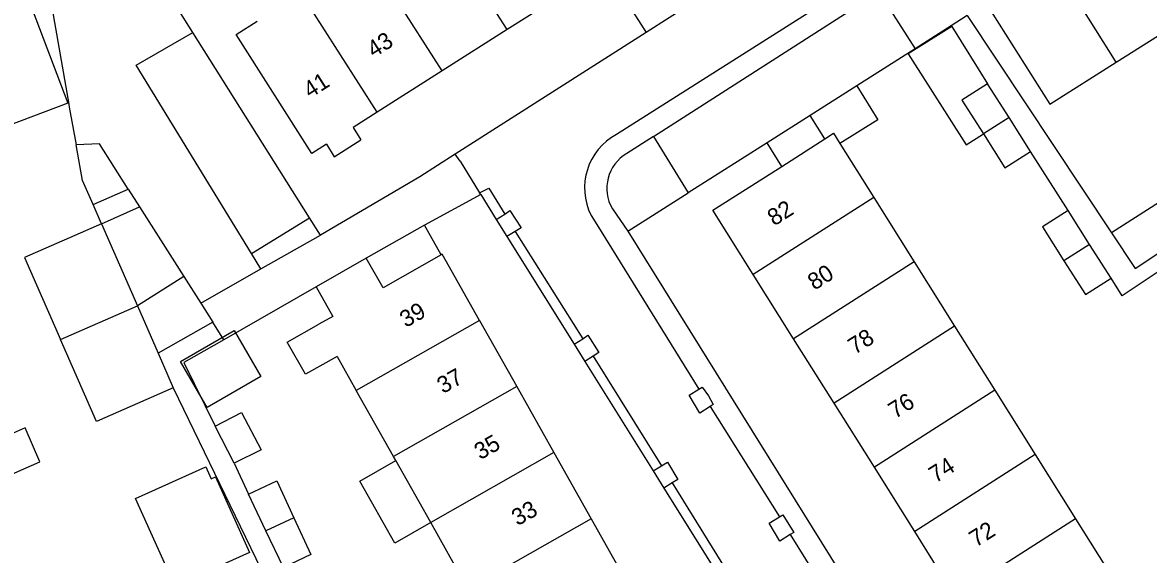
# Model space of a CAD drawing. Extents: x 194485 to 197793, y 468269 to 470822.
# Drawn here: x 195753.4 to 195834.5, y 469900.6 to 469938.8 of the extents above; entities that cross this region are included whole.
import ezdxf

# ---------------------------------------------------------------- set-up
doc = ezdxf.new("R2010")
doc.units = 0
for name, color, linetype in [('BGT grensvlak gebouwinstallatie plus 1', 7, 'Continuous'), ('BGT grensvlak onbegroeid terreindeel', 7, 'Continuous'), ('BGT grensvlak overig bouwwerk uitbreiding populatie', 7, 'Continuous'), ('BGT grensvlak pand op maaiveld', 7, 'Continuous'), ('BGT grensvlak pand op maaiveld LR', 7, 'Continuous'), ('BGT grensvlak wegdeel', 7, 'Continuous'), ('BGT tekst huisnummerreeks', 7, 'Continuous')]:
    doc.layers.add(name, color=color, linetype=linetype)

msp = doc.modelspace()

# ---------------------------------------------------------------- linework, layer by layer
at = {"layer": 'BGT grensvlak gebouwinstallatie plus 1'}
for p, q in [((195820.332, 469938.538), (195817.203, 469936.564)), ((195820.332, 469938.538), (195822.91, 469934.419)), ((195817.203, 469936.564), (195821.362, 469930.022)), ((195813.489, 469934.268), (195810.135, 469932.14)), ((195813.489, 469934.268), (195815.015, 469931.825)), ((195810.135, 469932.14), (195807.037, 469930.175)), ((195811.188, 469930.453), (195810.135, 469932.14)), ((195815.015, 469931.825), (195812.278, 469930.115)), ((195821.362, 469930.022), (195822.615, 469930.812)), ((195808.089, 469928.475), (195807.037, 469930.175)), ((195835.289, 469925.891), (195831.84, 469923.689)), ((195782.358, 469924.242), (195778.164, 469921.863)), ((195783.568, 469922.109), (195782.358, 469924.242)), ((195777.689, 469905.823), (195780.293, 469907.3)), ((195780.211, 469901.375), (195777.689, 469905.823)), ((195782.805, 469902.846), (195780.211, 469901.375))]:
    msp.add_line(p, q, dxfattribs=at)
for points in [[(195831.84, 469923.689), (195833.549, 469921.118), (195836.91, 469923.352)], [(195764.794, 469914.424), (195768.649, 469916.654), (195770.562, 469913.347), (195766.707, 469911.118), (195764.794, 469914.424)]]:
    msp.add_lwpolyline(points, dxfattribs=at)
at = {"layer": 'BGT grensvlak onbegroeid terreindeel'}
for p, q in [((195757.727, 469927.461), (195757.263, 469930.018)), ((195758.488, 469925.724), (195757.727, 469927.461)), ((195796.992, 469923.8), (195801.35, 469926.566)), ((195787.522, 469924.658), (195788.298, 469923.417)), ((195793.129, 469915.685), (195793.911, 469914.434)), ((195798.822, 469906.575), (195799.602, 469905.326))]:
    msp.add_line(p, q, dxfattribs=at)
at = {"layer": 'BGT grensvlak overig bouwwerk uitbreiding populatie'}
msp.add_lwpolyline([(195753.594, 469909.662), (195751.184, 469908.613), (195752.246, 469906.171), (195754.656, 469907.219), (195753.594, 469909.662)], dxfattribs=at)
at = {"layer": 'BGT grensvlak pand op maaiveld'}
for p, q in [((195832.183, 469935.97), (195836.748, 469938.848)), ((195788.311, 469938.318), (195783.624, 469935.345)), ((195783.624, 469935.345), (195778.939, 469932.372)), ((195824.458, 469931.984), (195822.91, 469934.419)), ((195778.939, 469932.372), (195777.214, 469931.277)), ((195826.006, 469929.549), (195824.458, 469931.984)), ((195777.214, 469931.277), (195777.778, 469930.388)), ((195775.859, 469929.17), (195777.778, 469930.388)), ((195808.089, 469928.475), (195811.188, 469930.453)), ((195775.294, 469930.059), (195775.859, 469929.17)), ((195812.278, 469930.115), (195814.721, 469926.23)), ((195814.721, 469926.23), (195817.627, 469921.607)), ((195830.26, 469922.857), (195828.715, 469925.288)), ((195759.09, 469924.35), (195753.549, 469921.922)), ((195759.09, 469924.35), (195761.678, 469918.442)), ((195831.805, 469920.426), (195830.26, 469922.857)), ((195753.549, 469921.922), (195756.137, 469916.014)), ((195778.164, 469921.863), (195774.548, 469919.813)), ((195779.373, 469919.73), (195778.164, 469921.863)), ((195783.568, 469922.109), (195779.373, 469919.73)), ((195817.627, 469921.607), (195820.533, 469916.985)), ((195808.946, 469916.067), (195806.039, 469920.689)), ((195774.548, 469919.813), (195775.758, 469917.68)), ((195761.678, 469918.442), (195763.169, 469915.041)), ((195775.758, 469917.68), (195774.759, 469917.114)), ((195786.317, 469917.391), (195789.001, 469912.637)), ((195820.533, 469916.985), (195823.44, 469912.363)), ((195758.725, 469910.106), (195756.137, 469916.014)), ((195811.853, 469911.445), (195808.946, 469916.067)), ((195763.169, 469915.041), (195764.267, 469912.534)), ((195776.062, 469914.804), (195777.441, 469912.358)), ((195764.267, 469912.534), (195758.725, 469910.106)), ((195789.001, 469912.637), (195791.685, 469907.881)), ((195780.123, 469907.602), (195777.441, 469912.358)), ((195823.44, 469912.363), (195826.346, 469907.74)), ((195814.76, 469906.823), (195811.853, 469911.445)), ((195767.288, 469909.792), (195769.169, 469910.762)), ((195768.639, 469907.119), (195767.288, 469909.792)), ((195791.685, 469907.881), (195794.369, 469903.127)), ((195826.346, 469907.74), (195829.252, 469903.118)), ((195780.293, 469907.3), (195780.123, 469907.602)), ((195782.805, 469902.846), (195780.293, 469907.3)), ((195767.3, 469906.13), (195769.748, 469900.69)), ((195817.667, 469902.201), (195814.76, 469906.823)), ((195770.941, 469902.258), (195769.685, 469904.892)), ((195785.487, 469898.09), (195782.805, 469902.846)), ((195794.369, 469903.127), (195797.053, 469898.372)), ((195829.252, 469903.118), (195832.159, 469898.496)), ((195772.197, 469899.624), (195770.941, 469902.258)), ((195820.574, 469897.58), (195817.667, 469902.201))]:
    msp.add_line(p, q, dxfattribs=at)
for points in [[(195789.869, 469946.059), (195792.939, 469941.255), (195788.311, 469938.318)], [(195826.725, 469944.619), (195821.934, 469941.595), (195827.397, 469932.952), (195832.183, 469935.97)], [(195748.685, 469938.553), (195753.829, 469940.499), (195756.659, 469933.016), (195751.515, 469931.07), (195748.685, 469938.553)], [(195775.294, 469930.059), (195774.252, 469929.398), (195768.788, 469937.955), (195770.303, 469938.927)], [(195822.91, 469934.419), (195821.067, 469933.247), (195822.615, 469930.812)], [(195811.188, 469930.453), (195811.814, 469930.852), (195812.278, 469930.115)], [(195822.615, 469930.812), (195824.163, 469928.377), (195826.006, 469929.549)], [(195806.039, 469920.689), (195803.132, 469925.311), (195808.089, 469928.475)], [(195828.715, 469925.288), (195826.872, 469924.116), (195828.417, 469921.685)], [(195786.317, 469917.391), (195783.633, 469922.146), (195783.568, 469922.109)], [(195828.417, 469921.685), (195829.962, 469919.254), (195831.805, 469920.426)], [(195776.062, 469914.804), (195773.779, 469913.516), (195772.476, 469915.827), (195774.759, 469917.114)], [(195769.169, 469910.762), (195770.585, 469908.09), (195768.639, 469907.119)], [(195769.748, 469900.69), (195765.604, 469898.825), (195765.523, 469899.006), (195764.304, 469898.458), (195761.551, 469904.576), (195766.6, 469906.847), (195766.986, 469905.988), (195767.3, 469906.13)], [(195769.685, 469904.892), (195771.719, 469905.851), (195772.95, 469903.198)], [(195772.95, 469903.198), (195774.181, 469900.544), (195772.197, 469899.624)]]:
    msp.add_lwpolyline(points, dxfattribs=at)
at = {"layer": 'BGT grensvlak pand op maaiveld LR'}
for p, q in [((195788.311, 469938.318), (195782.845, 469946.879)), ((195832.183, 469935.97), (195826.725, 469944.619)), ((195783.624, 469935.345), (195778.131, 469943.948)), ((195778.939, 469932.372), (195773.46, 469940.951)), ((195824.458, 469931.984), (195822.615, 469930.812)), ((195814.721, 469926.23), (195806.039, 469920.689)), ((195830.26, 469922.857), (195828.417, 469921.685)), ((195817.627, 469921.607), (195808.946, 469916.067)), ((195756.137, 469916.014), (195761.678, 469918.442)), ((195786.317, 469917.391), (195777.441, 469912.358)), ((195820.533, 469916.985), (195811.853, 469911.445)), ((195789.001, 469912.637), (195780.123, 469907.602)), ((195823.44, 469912.363), (195814.76, 469906.823)), ((195791.685, 469907.881), (195782.805, 469902.846)), ((195826.346, 469907.74), (195817.667, 469902.201)), ((195772.95, 469903.198), (195770.941, 469902.258)), ((195794.369, 469903.127), (195785.487, 469898.09)), ((195829.252, 469903.118), (195820.574, 469897.58))]:
    msp.add_line(p, q, dxfattribs=at)
at = {"layer": 'BGT grensvlak wegdeel'}
for p, q in [((195818.282, 469944.764), (195796.194, 469930.766)), ((195801.634, 469940.215), (195798.318, 469938.108)), ((195797.165, 469939.902), (195798.318, 469938.108)), ((195821.449, 469939.319), (195820.3, 469938.59)), ((195821.449, 469939.319), (195831.84, 469923.689)), ((195820.3, 469938.59), (195817.688, 469936.933)), ((195820.332, 469938.538), (195820.3, 469938.59)), ((195774.074, 469924.779), (195765.668, 469938.11)), ((195798.318, 469938.108), (195784.573, 469929.34)), ((195817.688, 469936.933), (195813.489, 469934.268)), ((195798.851, 469930.631), (195796.928, 469929.4)), ((195798.851, 469930.631), (195801.35, 469926.566)), ((195807.037, 469930.175), (195801.35, 469926.566)), ((195828.715, 469925.288), (195826.006, 469929.549)), ((195784.923, 469928.858), (195784.573, 469929.34)), ((195784.923, 469928.858), (195786.326, 469926.575)), ((195758.488, 469925.724), (195761.021, 469926.834)), ((195761.021, 469926.834), (195761.836, 469925.553)), ((195786.41, 469926.438), (195782.358, 469924.242)), ((195786.41, 469926.438), (195786.326, 469926.575)), ((195786.41, 469926.438), (195787.522, 469924.658)), ((195759.09, 469924.35), (195758.488, 469925.724)), ((195759.09, 469924.35), (195761.836, 469925.553)), ((195761.836, 469925.553), (195765.021, 469920.555)), ((195769.886, 469922.211), (195774.074, 469924.779)), ((195774.861, 469923.532), (195774.074, 469924.779)), ((195787.522, 469924.658), (195788.152, 469925.024)), ((195795.888, 469925.416), (195796.992, 469923.8)), ((195770.574, 469921.09), (195774.861, 469923.532)), ((195788.877, 469923.776), (195788.298, 469923.417)), ((195788.298, 469923.417), (195793.129, 469915.685)), ((195788.877, 469923.776), (195793.757, 469916.071)), ((195770.574, 469921.09), (195769.886, 469922.211)), ((195766.25, 469918.627), (195770.574, 469921.09)), ((195765.021, 469920.555), (195761.678, 469918.442)), ((195765.021, 469920.555), (195766.25, 469918.627)), ((195774.548, 469919.813), (195767.896, 469915.996)), ((195766.25, 469918.627), (195767.113, 469917.266)), ((195767.113, 469917.266), (195763.169, 469915.041)), ((195767.896, 469915.996), (195767.113, 469917.266)), ((195793.129, 469915.685), (195793.757, 469916.071)), ((195794.502, 469914.814), (195793.911, 469914.434)), ((195793.911, 469914.434), (195798.822, 469906.575)), ((195794.502, 469914.814), (195799.419, 469906.925)), ((195764.267, 469912.534), (195779.696, 469880.76)), ((195802.943, 469911.199), (195807.928, 469903.262)), ((195768.639, 469907.119), (195769.685, 469904.892)), ((195798.822, 469906.575), (195799.419, 469906.925)), ((195800.205, 469905.699), (195799.602, 469905.326)), ((195799.602, 469905.326), (195804.651, 469897.247)), ((195800.205, 469905.699), (195805.219, 469897.6))]:
    msp.add_line(p, q, dxfattribs=at)
for points in [[(195765.668, 469938.11), (195757.499, 469951.063), (195753.765, 469949.72), (195754.165, 469947.607), (195756.732, 469932.941), (195756.77, 469932.739), (195757.263, 469930.018)], [(195798.851, 469930.631), (195815.085, 469941.019), (195817.688, 469936.933)], [(195769.886, 469922.211), (195761.589, 469935.743), (195765.668, 469938.11)], [(195761.021, 469926.834), (195758.941, 469930.097), (195757.263, 469930.018)], [(195784.573, 469929.34), (195782.031, 469927.718), (195774.861, 469923.532)], [(195786.326, 469926.575), (195786.996, 469926.896), (195788.152, 469925.024)], [(195788.152, 469925.024), (195788.509, 469925.292), (195789.309, 469924.043), (195788.877, 469923.776)], [(195794.355, 469924.948), (195794.779, 469924.297), (195802.127, 469912.453)], [(195796.992, 469923.8), (195815.407, 469894.242), (195816.743, 469895.082), (195834.984, 469866.144)], [(195838.594, 469919.22), (195836.789, 469921.935), (195832.611, 469919.158), (195831.805, 469920.426)], [(195767.896, 469915.996), (195765.031, 469914.363), (195767.288, 469909.792)], [(195793.757, 469916.071), (195794.113, 469916.326), (195794.914, 469915.078), (195794.502, 469914.814)], [(195802.127, 469912.453), (195802.354, 469912.594), (195802.811, 469911.97), (195803.155, 469911.333), (195802.943, 469911.199)], [(195802.943, 469911.199), (195802.187, 469910.722), (195801.412, 469912.008), (195802.127, 469912.453)], [(195799.419, 469906.925), (195799.858, 469907.182), (195800.607, 469905.947), (195800.205, 469905.699)], [(195808.699, 469901.982), (195807.945, 469901.514), (195807.182, 469902.813), (195807.928, 469903.262)], [(195807.928, 469903.262), (195808.175, 469903.411), (195808.95, 469902.138), (195808.699, 469901.982)], [(195808.699, 469901.982), (195814.897, 469892.039), (195815.279, 469892.217)]]:
    msp.add_lwpolyline(points, dxfattribs=at)
for centre, radius, start, end in [((195798.244, 469926.918), 4.36, 118.05019, 206.86757), ((195798.41, 469926.885), 2.919, 120.51765, 210.22187)]:
    msp.add_arc(centre, radius, start, end, dxfattribs=at)

# ---------------------------------------------------------------- texts
at = {"layer": 'BGT tekst huisnummerreeks'}
for s, rotation, p in [('43', 32.4, (195778.705, 469936.25)), ('41', 32.4, (195774.117, 469933.339)), ('82', 32.2, (195807.54, 469924.149)), ('80', 32.2, (195810.443, 469919.525)), ('39', 29.4, (195781.007, 469916.84)), ('78', 32.2, (195813.347, 469914.901)), ('37', 29.4, (195783.692, 469912.085)), ('76', 32.2, (195816.255, 469910.28)), ('35', 29.4, (195786.371, 469907.329)), ('74', 32.2, (195819.165, 469905.659)), ('33', 29.4, (195789.06, 469902.575)), ('72', 32.2, (195822.075, 469901.039))]:
    msp.add_text(s, height=1.2, rotation=rotation, dxfattribs=at).set_placement(p)

doc.saveas('drawing.dxf')
